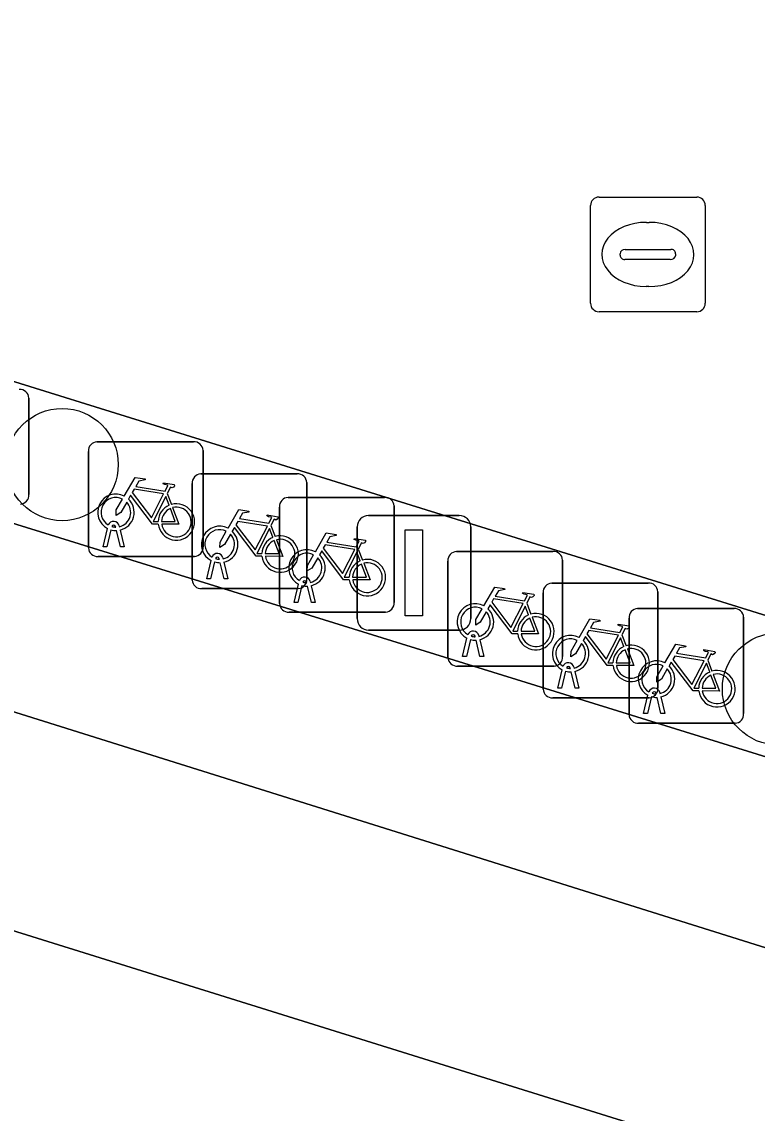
# Model space of a CAD drawing. Extents: x 160675 to 161153, y 383241 to 383714.
# Drawn here: x 161107.31 to 161113.72, y 383458.85 to 383468.36 of the extents above; entities that cross this region are included whole.
import ezdxf

# ---------------------------------------------------------------- set-up
doc = ezdxf.new("R2010")
doc.units = 0
for name, color, linetype in [('IMGEO_Boom', 7, 'Continuous'), ('IMGEO_Fietsenrek', 7, 'Continuous'), ('IMGEO_Fietspad_gesloten', 7, 'Continuous'), ('IMGEO_Kolk', 7, 'Continuous'), ('IMGEO_Lichtmast', 7, 'Continuous'), ('IMGEO_Rijbaan_lokaal_open', 7, 'Continuous'), ('IMGEO_Verkeerseiland_open', 7, 'Continuous'), ('IMGEO_Voetgangersgebied_open', 7, 'Continuous')]:
    doc.layers.add(name, color=color, linetype=linetype)

msp = doc.modelspace()

# ---------------------------------------------------------------- linework, layer by layer
at = {"layer": 'IMGEO_Boom'}
for centre in [(161107.664, 383464.501), (161113.907, 383462.545)]:
    msp.add_circle(centre, 0.4892, dxfattribs=at)
at = {"layer": 'IMGEO_Fietsenrek'}
for p, q in [((161107.3745, 383465.0811), (161107.3745, 383464.2402)), ((161107.3745, 383464.2402), (161107.3745, 383465.0811)), ((161107.9679, 383464.6995), (161108.8088, 383464.6995)), ((161108.8088, 383464.6995), (161107.9679, 383464.6995)), ((161107.8935, 383463.7749), (161107.8935, 383464.6158)), ((161107.8935, 383464.6158), (161107.8935, 383463.7749)), ((161108.8925, 383464.6251), (161108.8925, 383463.7842)), ((161108.8925, 383463.7842), (161108.8925, 383464.6251)), ((161108.8719, 383464.4195), (161109.7128, 383464.4195)), ((161109.7128, 383464.4195), (161108.8719, 383464.4195)), ((161108.7975, 383463.4949), (161108.7975, 383464.3358)), ((161108.7975, 383464.3358), (161108.7975, 383463.4949)), ((161109.7965, 383464.3451), (161109.7965, 383463.5042)), ((161109.7965, 383463.5042), (161109.7965, 383464.3451)), ((161108.5802, 383464.2492), (161108.6165, 383464.154)), ((161109.5585, 383463.2899), (161109.5585, 383464.1308)), ((161109.5585, 383464.1308), (161109.5585, 383463.2899)), ((161109.6329, 383464.2145), (161110.4738, 383464.2145)), ((161110.4738, 383464.2145), (161109.6329, 383464.2145)), ((161110.5575, 383464.1401), (161110.5575, 383463.2992)), ((161110.5575, 383463.2992), (161110.5575, 383464.1401)), ((161108.0205, 383463.7843), (161108.0588, 383463.9443)), ((161108.0892, 383463.9321), (161108.0539, 383463.7843)), ((161108.1309, 383463.9559), (161108.1299, 383463.9602)), ((161108.1616, 383463.9674), (161108.1634, 383463.9595)), ((161108.1704, 383463.9303), (161108.2054, 383463.7843)), ((161109.4842, 383463.9692), (161109.5205, 383463.874)), ((161108.172, 383463.7843), (161108.1381, 383463.926)), ((161108.0539, 383463.7843), (161108.0205, 383463.7843)), ((161108.2054, 383463.7843), (161108.172, 383463.7843)), ((161110.2452, 383463.7642), (161110.2815, 383463.669)), ((161111.1009, 383463.7435), (161111.9418, 383463.7435)), ((161111.9418, 383463.7435), (161111.1009, 383463.7435)), ((161108.8181, 383463.7005), (161107.9772, 383463.7005)), ((161107.9772, 383463.7005), (161108.8181, 383463.7005)), ((161108.9245, 383463.5043), (161108.9628, 383463.6643)), ((161108.9932, 383463.6521), (161108.9579, 383463.5043)), ((161109.0349, 383463.6759), (161109.0339, 383463.6802)), ((161109.076, 383463.5043), (161109.0421, 383463.646)), ((161109.0656, 383463.6874), (161109.0674, 383463.6795)), ((161109.0744, 383463.6503), (161109.1094, 383463.5043)), ((161111.0265, 383462.8189), (161111.0265, 383463.6598)), ((161111.0265, 383463.6598), (161111.0265, 383462.8189)), ((161112.0255, 383463.6691), (161112.0255, 383462.8282)), ((161112.0255, 383462.8282), (161112.0255, 383463.6691)), ((161108.9579, 383463.5043), (161108.9245, 383463.5043)), ((161109.1094, 383463.5043), (161109.076, 383463.5043)), ((161109.6855, 383463.2993), (161109.7238, 383463.4593)), ((161109.7959, 383463.4709), (161109.7949, 383463.4752)), ((161109.8266, 383463.4824), (161109.8284, 383463.4745)), ((161111.9309, 383463.4675), (161112.7718, 383463.4675)), ((161112.7718, 383463.4675), (161111.9309, 383463.4675)), ((161109.7221, 383463.4205), (161108.8812, 383463.4205)), ((161108.8812, 383463.4205), (161109.7221, 383463.4205)), ((161109.7542, 383463.4471), (161109.7189, 383463.2993)), ((161109.837, 383463.2993), (161109.8031, 383463.441)), ((161109.8354, 383463.4453), (161109.8704, 383463.2993)), ((161111.8565, 383462.5429), (161111.8565, 383463.3838)), ((161111.8565, 383463.3838), (161111.8565, 383462.5429)), ((161112.8555, 383463.3931), (161112.8555, 383462.5522)), ((161112.8555, 383462.5522), (161112.8555, 383463.3931)), ((161109.7189, 383463.2993), (161109.6855, 383463.2993)), ((161109.8704, 383463.2993), (161109.837, 383463.2993)), ((161111.7132, 383463.2932), (161111.7495, 383463.198)), ((161110.4831, 383463.2155), (161109.6422, 383463.2155)), ((161109.6422, 383463.2155), (161110.4831, 383463.2155)), ((161112.6789, 383463.2455), (161113.5198, 383463.2455)), ((161113.5198, 383463.2455), (161112.6789, 383463.2455)), ((161113.6035, 383463.1711), (161113.6035, 383462.3302)), ((161113.6035, 383462.3302), (161113.6035, 383463.1711)), ((161112.6045, 383462.3209), (161112.6045, 383463.1618)), ((161112.6045, 383463.1618), (161112.6045, 383462.3209)), ((161111.1535, 383462.8283), (161111.1918, 383462.9883)), ((161111.2639, 383462.9999), (161111.2629, 383463.0042)), ((161111.2946, 383463.0114), (161111.2964, 383463.0035)), ((161112.5432, 383463.0172), (161112.5795, 383462.922)), ((161111.2222, 383462.9761), (161111.1869, 383462.8283)), ((161111.305, 383462.8283), (161111.2711, 383462.97)), ((161111.3034, 383462.9743), (161111.3384, 383462.8283)), ((161111.1869, 383462.8283), (161111.1535, 383462.8283)), ((161111.3384, 383462.8283), (161111.305, 383462.8283)), ((161113.2912, 383462.7952), (161113.3275, 383462.7)), ((161111.9511, 383462.7445), (161111.1102, 383462.7445)), ((161111.1102, 383462.7445), (161111.9511, 383462.7445)), ((161111.9835, 383462.5523), (161112.0218, 383462.7123)), ((161112.0522, 383462.7001), (161112.0169, 383462.5523)), ((161112.0939, 383462.7239), (161112.0929, 383462.7282)), ((161112.135, 383462.5523), (161112.1011, 383462.694)), ((161112.1246, 383462.7354), (161112.1264, 383462.7275)), ((161112.1334, 383462.6983), (161112.1684, 383462.5523)), ((161112.0169, 383462.5523), (161111.9835, 383462.5523)), ((161112.1684, 383462.5523), (161112.135, 383462.5523)), ((161112.8419, 383462.5019), (161112.8409, 383462.5062)), ((161112.8726, 383462.5134), (161112.8744, 383462.5055)), ((161112.7811, 383462.4685), (161111.9402, 383462.4685)), ((161111.9402, 383462.4685), (161112.7811, 383462.4685)), ((161112.7315, 383462.3303), (161112.7698, 383462.4903)), ((161112.8002, 383462.4781), (161112.7649, 383462.3303)), ((161112.883, 383462.3303), (161112.8491, 383462.472)), ((161112.8814, 383462.4763), (161112.9164, 383462.3303)), ((161112.7649, 383462.3303), (161112.7315, 383462.3303)), ((161112.9164, 383462.3303), (161112.883, 383462.3303)), ((161113.5291, 383462.2465), (161112.6882, 383462.2465)), ((161112.6882, 383462.2465), (161113.5291, 383462.2465))]:
    msp.add_line(p, q, dxfattribs=at)
for points in [[(161108.2061, 383464.2262), (161108.3008, 383464.3897), (161108.387, 383464.3759), (161108.3887, 383464.3672), (161108.3326, 383464.3563), (161108.3064, 383464.311), (161108.5616, 383464.2702)], [(161108.5616, 383464.2702), (161108.5866, 383464.319), (161108.5815, 383464.323), (161108.5583, 383464.3267), (161108.5456, 383464.3342), (161108.5446, 383464.3373), (161108.5468, 383464.3419), (161108.6416, 383464.3268), (161108.6439, 383464.3165), (161108.6345, 383464.3041), (161108.6221, 383464.2977), (161108.6076, 383464.3039), (161108.5802, 383464.2492)], [(161108.5018, 383463.9815), (161108.4521, 383463.9816), (161108.2614, 383464.2333), (161108.2424, 383464.2005)], [(161108.5487, 383464.245), (161108.2919, 383464.286), (161108.2752, 383464.2572), (161108.4422, 383464.0369), (161108.5487, 383464.245)], [(161108.5967, 383464.147), (161108.5674, 383464.2238), (161108.458, 383464.0057), (161108.5007, 383464.0056)], [(161108.2268, 383464.1737), (161108.1752, 383464.0845), (161108.1353, 383464.0585), (161108.1365, 383464.106), (161108.191, 383464.2002)], [(161108.6272, 383464.1258), (161108.6822, 383463.9812), (161108.5321, 383463.9815)], [(161108.5307, 383464.0055), (161108.6506, 383464.0053), (161108.6074, 383464.1189)], [(161109.1101, 383463.9462), (161109.2048, 383464.1097), (161109.291, 383464.0959), (161109.2927, 383464.0872), (161109.2366, 383464.0763), (161109.2104, 383464.031), (161109.4656, 383463.9902)], [(161109.4656, 383463.9902), (161109.4906, 383464.039), (161109.4855, 383464.043), (161109.4623, 383464.0467), (161109.4496, 383464.0542), (161109.4486, 383464.0573), (161109.4508, 383464.0619), (161109.5456, 383464.0468), (161109.5479, 383464.0365), (161109.5385, 383464.0241), (161109.5261, 383464.0177), (161109.5116, 383464.0239), (161109.4842, 383463.9692)], [(161109.4058, 383463.7015), (161109.3561, 383463.7016), (161109.1654, 383463.9533), (161109.1464, 383463.9205)], [(161109.4527, 383463.965), (161109.1959, 383464.006), (161109.1792, 383463.9772), (161109.3462, 383463.7569), (161109.4527, 383463.965)], [(161109.5007, 383463.867), (161109.4714, 383463.9438), (161109.362, 383463.7257), (161109.4047, 383463.7256)], [(161109.1308, 383463.8937), (161109.0792, 383463.8045), (161109.0393, 383463.7785), (161109.0405, 383463.826), (161109.095, 383463.9202)], [(161109.4347, 383463.7255), (161109.5546, 383463.7253), (161109.5114, 383463.8389)], [(161109.5312, 383463.8458), (161109.5862, 383463.7012), (161109.4361, 383463.7015)], [(161109.8711, 383463.7412), (161109.9658, 383463.9047), (161110.052, 383463.8909), (161110.0537, 383463.8822), (161109.9976, 383463.8713), (161109.9714, 383463.826), (161110.2266, 383463.7852)], [(161110.2266, 383463.7852), (161110.2516, 383463.834), (161110.2465, 383463.838), (161110.2233, 383463.8417), (161110.2106, 383463.8492), (161110.2096, 383463.8523), (161110.2118, 383463.8569), (161110.3066, 383463.8418), (161110.3089, 383463.8315), (161110.2995, 383463.8191), (161110.2871, 383463.8127), (161110.2726, 383463.8189), (161110.2452, 383463.7642)], [(161110.1668, 383463.4965), (161110.1171, 383463.4966), (161109.9264, 383463.7483), (161109.9074, 383463.7155)], [(161110.2137, 383463.76), (161109.9569, 383463.801), (161109.9402, 383463.7722), (161110.1072, 383463.5519), (161110.2137, 383463.76)], [(161109.8918, 383463.6887), (161109.8402, 383463.5995), (161109.8003, 383463.5735), (161109.8015, 383463.621), (161109.856, 383463.7152)], [(161110.2617, 383463.662), (161110.2324, 383463.7388), (161110.123, 383463.5207), (161110.1657, 383463.5206)], [(161110.1957, 383463.5205), (161110.3156, 383463.5203), (161110.2724, 383463.6339)], [(161110.2922, 383463.6408), (161110.3472, 383463.4962), (161110.1971, 383463.4965)], [(161111.3391, 383463.2702), (161111.4338, 383463.4337), (161111.52, 383463.4199), (161111.5217, 383463.4112), (161111.4656, 383463.4003), (161111.4394, 383463.355), (161111.6946, 383463.3142)], [(161111.6946, 383463.3142), (161111.7196, 383463.363), (161111.7145, 383463.367), (161111.6913, 383463.3707), (161111.6786, 383463.3782), (161111.6776, 383463.3813), (161111.6798, 383463.3859), (161111.7746, 383463.3708), (161111.7769, 383463.3605), (161111.7675, 383463.3481), (161111.7551, 383463.3417), (161111.7406, 383463.3479), (161111.7132, 383463.2932)], [(161111.6348, 383463.0255), (161111.5851, 383463.0256), (161111.3944, 383463.2773), (161111.3754, 383463.2445)], [(161111.6817, 383463.289), (161111.4249, 383463.33), (161111.4082, 383463.3012), (161111.5752, 383463.0809), (161111.6817, 383463.289)], [(161111.7297, 383463.191), (161111.7004, 383463.2678), (161111.591, 383463.0497), (161111.6337, 383463.0496)], [(161111.3598, 383463.2177), (161111.3082, 383463.1285), (161111.2683, 383463.1025), (161111.2695, 383463.15), (161111.324, 383463.2442)], [(161111.7602, 383463.1698), (161111.8152, 383463.0252), (161111.6651, 383463.0255)], [(161111.6637, 383463.0495), (161111.7836, 383463.0493), (161111.7404, 383463.1629)], [(161112.1691, 383462.9942), (161112.2638, 383463.1577), (161112.35, 383463.1439), (161112.3517, 383463.1352), (161112.2956, 383463.1243), (161112.2694, 383463.079), (161112.5246, 383463.0382)], [(161112.5246, 383463.0382), (161112.5496, 383463.087), (161112.5445, 383463.091), (161112.5213, 383463.0947), (161112.5086, 383463.1022), (161112.5076, 383463.1053), (161112.5098, 383463.1099), (161112.6046, 383463.0948), (161112.6069, 383463.0845), (161112.5975, 383463.0721), (161112.5851, 383463.0657), (161112.5706, 383463.0719), (161112.5432, 383463.0172)], [(161112.4648, 383462.7495), (161112.4151, 383462.7496), (161112.2244, 383463.0013), (161112.2054, 383462.9685)], [(161112.5117, 383463.013), (161112.2549, 383463.054), (161112.2382, 383463.0252), (161112.4052, 383462.8049), (161112.5117, 383463.013)], [(161112.5597, 383462.915), (161112.5304, 383462.9918), (161112.421, 383462.7737), (161112.4637, 383462.7736)], [(161112.1898, 383462.9417), (161112.1382, 383462.8525), (161112.0983, 383462.8265), (161112.0995, 383462.874), (161112.154, 383462.9682)], [(161112.4937, 383462.7735), (161112.6136, 383462.7733), (161112.5704, 383462.8869)], [(161112.5902, 383462.8938), (161112.6452, 383462.7492), (161112.4951, 383462.7495)], [(161112.9171, 383462.7722), (161113.0118, 383462.9357), (161113.098, 383462.9219), (161113.0997, 383462.9132), (161113.0436, 383462.9023), (161113.0174, 383462.857), (161113.2726, 383462.8162)], [(161113.2726, 383462.8162), (161113.2976, 383462.865), (161113.2925, 383462.869), (161113.2693, 383462.8727), (161113.2566, 383462.8802), (161113.2556, 383462.8833), (161113.2578, 383462.8879), (161113.3526, 383462.8728), (161113.3549, 383462.8625), (161113.3455, 383462.8501), (161113.3331, 383462.8437), (161113.3186, 383462.8499), (161113.2912, 383462.7952)], [(161113.2597, 383462.791), (161113.0029, 383462.832), (161112.9862, 383462.8032), (161113.1532, 383462.5829), (161113.2597, 383462.791)], [(161112.9378, 383462.7197), (161112.8862, 383462.6305), (161112.8463, 383462.6045), (161112.8475, 383462.652), (161112.902, 383462.7462)], [(161113.2128, 383462.5275), (161113.1631, 383462.5276), (161112.9724, 383462.7793), (161112.9534, 383462.7465)], [(161113.3077, 383462.693), (161113.2784, 383462.7698), (161113.169, 383462.5517), (161113.2117, 383462.5516)], [(161113.2417, 383462.5515), (161113.3616, 383462.5513), (161113.3184, 383462.6649)], [(161113.3382, 383462.6718), (161113.3932, 383462.5272), (161113.2431, 383462.5275)]]:
    msp.add_lwpolyline(points, dxfattribs=at)
for centre, radius, start, end in [((161107.2966, 383465.0778), 0.0779, 2.4484, 94.28452), ((161107.2966, 383465.0778), 0.0779, 2.4484, 94.28452), ((161107.9712, 383464.6216), 0.0779, 92.4484, 184.28452), ((161107.9712, 383464.6216), 0.0779, 92.4484, 184.28452), ((161108.8146, 383464.6218), 0.0779, 2.4484, 94.28452), ((161108.8146, 383464.6218), 0.0779, 2.4484, 94.28452), ((161108.8752, 383464.3416), 0.0779, 92.4484, 184.28452), ((161108.8752, 383464.3416), 0.0779, 92.4484, 184.28452), ((161109.7186, 383464.3418), 0.0779, 2.4484, 94.28452), ((161109.7186, 383464.3418), 0.0779, 2.4484, 94.28452), ((161107.2968, 383464.2344), 0.0779, 272.4484, 4.28452), ((161107.2968, 383464.2344), 0.0779, 272.4484, 4.28452), ((161108.1331, 383464.0849), 0.159, 62.67661, 242.13685), ((161110.4796, 383464.1368), 0.0779, 2.4484, 94.28452), ((161110.4796, 383464.1368), 0.0779, 2.4484, 94.28452), ((161108.1331, 383464.0849), 0.129, 63.31916, 238.90302), ((161108.1331, 383464.0849), 0.129, 283.60429, 43.43025), ((161108.1331, 383464.0849), 0.159, 283.5766, 46.60424), ((161108.6597, 383464.0009), 0.159, 113.3408, 178.32165), ((161108.6597, 383464.0009), 0.159, 187.0065, 105.77075), ((161108.6597, 383464.0009), 0.129, 188.67146, 104.58832), ((161109.6362, 383464.1366), 0.0779, 92.4484, 184.28452), ((161109.6362, 383464.1366), 0.0779, 92.4484, 184.28452), ((161108.6597, 383464.0009), 0.129, 113.92302, 177.95563), ((161108.1129, 383463.9563), 0.0499, 12.8025, 158.69338), ((161108.1331, 383464.0849), 0.159, 253.99666, 271.78671), ((161108.1129, 383463.9563), 0.0174, 12.8025, 163.45023), ((161108.1331, 383464.0849), 0.129, 253.41502, 269.02044), ((161109.0371, 383463.8049), 0.159, 62.67661, 242.13685), ((161109.0371, 383463.8049), 0.129, 63.31916, 238.90302), ((161109.0371, 383463.8049), 0.129, 283.60429, 43.43025), ((161109.0371, 383463.8049), 0.159, 283.5766, 46.60424), ((161109.5637, 383463.7209), 0.159, 113.3408, 178.32165), ((161109.5637, 383463.7209), 0.159, 187.0065, 105.77075), ((161109.5637, 383463.7209), 0.129, 113.92302, 177.95563), ((161109.5637, 383463.7209), 0.129, 188.67146, 104.58832), ((161107.9714, 383463.7782), 0.0779, 182.4484, 274.28452), ((161107.9714, 383463.7782), 0.0779, 182.4484, 274.28452), ((161108.8148, 383463.7784), 0.0779, 272.4484, 4.28452), ((161108.8148, 383463.7784), 0.0779, 272.4484, 4.28452), ((161109.7981, 383463.5999), 0.159, 62.67661, 242.13685), ((161111.1042, 383463.6656), 0.0779, 92.4484, 184.28452), ((161111.1042, 383463.6656), 0.0779, 92.4484, 184.28452), ((161111.9476, 383463.6658), 0.0779, 2.4484, 94.28452), ((161111.9476, 383463.6658), 0.0779, 2.4484, 94.28452), ((161109.0169, 383463.6763), 0.0499, 12.8025, 158.69338), ((161109.0371, 383463.8049), 0.159, 253.99666, 271.78671), ((161109.0169, 383463.6763), 0.0174, 12.8025, 163.45023), ((161109.0371, 383463.8049), 0.129, 253.41502, 269.02044), ((161109.7981, 383463.5999), 0.129, 63.31916, 238.90302), ((161109.7981, 383463.5999), 0.129, 283.60429, 43.43025), ((161109.7981, 383463.5999), 0.159, 283.5766, 46.60424), ((161110.3247, 383463.5159), 0.159, 113.3408, 178.32165), ((161110.3247, 383463.5159), 0.159, 187.0065, 105.77075), ((161110.3247, 383463.5159), 0.129, 188.67146, 104.58832), ((161110.3247, 383463.5159), 0.129, 113.92302, 177.95563), ((161108.8754, 383463.4982), 0.0779, 182.4484, 274.28452), ((161108.8754, 383463.4982), 0.0779, 182.4484, 274.28452), ((161109.7188, 383463.4984), 0.0779, 272.4484, 4.28452), ((161109.7188, 383463.4984), 0.0779, 272.4484, 4.28452), ((161109.7779, 383463.4713), 0.0499, 12.8025, 158.69338), ((161109.7779, 383463.4713), 0.0174, 12.8025, 163.45023), ((161109.7981, 383463.5999), 0.129, 253.41502, 269.02044), ((161111.9342, 383463.3896), 0.0779, 92.4484, 184.28452), ((161111.9342, 383463.3896), 0.0779, 92.4484, 184.28452), ((161112.7776, 383463.3898), 0.0779, 2.4484, 94.28452), ((161112.7776, 383463.3898), 0.0779, 2.4484, 94.28452), ((161109.7981, 383463.5999), 0.159, 253.99666, 271.78671), ((161109.6364, 383463.2932), 0.0779, 182.4484, 274.28452), ((161109.6364, 383463.2932), 0.0779, 182.4484, 274.28452), ((161110.4798, 383463.2934), 0.0779, 272.4484, 4.28452), ((161110.4798, 383463.2934), 0.0779, 272.4484, 4.28452), ((161111.2661, 383463.1289), 0.159, 62.67661, 242.13685), ((161111.2661, 383463.1289), 0.129, 63.31916, 238.90302), ((161111.2661, 383463.1289), 0.129, 283.60429, 43.43025), ((161111.2661, 383463.1289), 0.159, 283.5766, 46.60424), ((161111.7927, 383463.0449), 0.159, 113.3408, 178.32165), ((161111.7927, 383463.0449), 0.159, 187.0065, 105.77075), ((161111.7927, 383463.0449), 0.129, 188.67146, 104.58832), ((161112.6822, 383463.1676), 0.0779, 92.4484, 184.28452), ((161112.6822, 383463.1676), 0.0779, 92.4484, 184.28452), ((161113.5256, 383463.1678), 0.0779, 2.4484, 94.28452), ((161113.5256, 383463.1678), 0.0779, 2.4484, 94.28452), ((161111.7927, 383463.0449), 0.129, 113.92302, 177.95563), ((161111.2459, 383463.0003), 0.0499, 12.8025, 158.69338), ((161111.2459, 383463.0003), 0.0174, 12.8025, 163.45023), ((161111.2661, 383463.1289), 0.129, 253.41502, 269.02044), ((161112.0961, 383462.8529), 0.159, 62.67661, 242.13685), ((161112.0961, 383462.8529), 0.129, 63.31916, 238.90302), ((161111.2661, 383463.1289), 0.159, 253.99666, 271.78671), ((161112.0961, 383462.8529), 0.129, 283.60429, 43.43025), ((161112.0961, 383462.8529), 0.159, 283.5766, 46.60424), ((161112.6227, 383462.7689), 0.159, 113.3408, 178.32165), ((161112.6227, 383462.7689), 0.159, 187.0065, 105.77075), ((161112.6227, 383462.7689), 0.129, 113.92302, 177.95563), ((161112.6227, 383462.7689), 0.129, 188.67146, 104.58832), ((161111.1044, 383462.8222), 0.0779, 182.4484, 274.28452), ((161111.1044, 383462.8222), 0.0779, 182.4484, 274.28452), ((161111.9478, 383462.8224), 0.0779, 272.4484, 4.28452), ((161111.9478, 383462.8224), 0.0779, 272.4484, 4.28452), ((161112.8441, 383462.6309), 0.159, 62.67661, 242.13685), ((161112.0759, 383462.7243), 0.0499, 12.8025, 158.69338), ((161112.0961, 383462.8529), 0.159, 253.99666, 271.78671), ((161112.0759, 383462.7243), 0.0174, 12.8025, 163.45023), ((161112.0961, 383462.8529), 0.129, 253.41502, 269.02044), ((161112.8441, 383462.6309), 0.129, 63.31916, 238.90302), ((161112.8441, 383462.6309), 0.129, 283.60429, 43.43025), ((161112.8441, 383462.6309), 0.159, 283.5766, 46.60424), ((161113.3707, 383462.5469), 0.159, 113.3408, 178.32165), ((161113.3707, 383462.5469), 0.159, 187.0065, 105.77075), ((161113.3707, 383462.5469), 0.129, 113.92302, 177.95563), ((161113.3707, 383462.5469), 0.129, 188.67146, 104.58832), ((161111.9344, 383462.5462), 0.0779, 182.4484, 274.28452), ((161111.9344, 383462.5462), 0.0779, 182.4484, 274.28452), ((161112.8239, 383462.5023), 0.0499, 12.8025, 158.69338), ((161112.7778, 383462.5464), 0.0779, 272.4484, 4.28452), ((161112.7778, 383462.5464), 0.0779, 272.4484, 4.28452), ((161112.8239, 383462.5023), 0.0174, 12.8025, 163.45023), ((161112.8441, 383462.6309), 0.129, 253.41502, 269.02044), ((161112.8441, 383462.6309), 0.159, 253.99666, 271.78671), ((161112.6824, 383462.3242), 0.0779, 182.4484, 274.28452), ((161112.6824, 383462.3242), 0.0779, 182.4484, 274.28452), ((161113.5258, 383462.3244), 0.0779, 272.4484, 4.28452), ((161113.5258, 383462.3244), 0.0779, 272.4484, 4.28452)]:
    msp.add_arc(centre, radius, start, end, dxfattribs=at)
at = {"layer": 'IMGEO_Fietspad_gesloten'}
msp.add_lwpolyline([(161117.721, 383459.056), (161117.222, 383459.213), (161077.255, 383471.761), (161076.702, 383470.014), (161089.617, 383465.938), (161116.681, 383457.491), (161117.138, 383457.349)], dxfattribs=at)
at = {"layer": 'IMGEO_Kolk'}
for p, q in [((161112.3429, 383466.8335), (161113.1951, 383466.8335)), ((161112.2685, 383465.9069), (161112.2685, 383466.7591)), ((161113.2695, 383466.7591), (161113.2695, 383465.9069)), ((161112.7565, 383466.6127), (161112.7815, 383466.6127)), ((161112.5269, 383466.3269), (161112.5269, 383466.3391)), ((161112.57, 383466.3763), (161112.9679, 383466.3763)), ((161113.011, 383466.3391), (161113.011, 383466.3269)), ((161112.9645, 383466.2897), (161112.5666, 383466.2897)), ((161112.7785, 383466.0533), (161112.7536, 383466.0533)), ((161113.1951, 383465.8325), (161112.3429, 383465.8325))]:
    msp.add_line(p, q, dxfattribs=at)
for points in [[(161112.3429, 383466.8335), (161113.1951, 383466.8335)], [(161112.2685, 383465.9069), (161112.2685, 383466.7591)], [(161113.2695, 383466.7591), (161113.2695, 383465.9069)], [(161113.1951, 383465.8325), (161112.3429, 383465.8325)]]:
    msp.add_lwpolyline(points, dxfattribs=at)
for centre, radius, start, end in [((161112.345, 383466.757), 0.0765, 91.55205, 178.44795), ((161112.345, 383466.757), 0.0765, 91.55205, 178.44795), ((161113.193, 383466.757), 0.0765, 1.55205, 88.44795), ((161113.193, 383466.757), 0.0765, 1.55205, 88.44795), ((161112.5671, 383466.3361), 0.0403, 85.87752, 175.75265), ((161112.5636, 383466.3262), 0.0366, 178.93798, 274.71019), ((161112.9684, 383466.3325), 0.043, 264.86636, 352.45326), ((161112.9724, 383466.3379), 0.0386, 1.73085, 96.63898), ((161112.345, 383465.909), 0.0765, 181.55205, 268.44795), ((161112.345, 383465.909), 0.0765, 181.55205, 268.44795), ((161113.193, 383465.909), 0.0765, 271.55205, 358.44795), ((161113.193, 383465.909), 0.0765, 271.55205, 358.44795)]:
    msp.add_arc(centre, radius, start, end, dxfattribs=at)
for centre, major_axis, ratio, start_param, end_param in [((161112.755, 383466.333), (-0.3872, 0.002), 0.722429, 4.712389, 7.853982), ((161112.78, 383466.333), (-0.3901, 0.002), 0.717154, 1.570796, 4.712389)]:
    msp.add_ellipse(centre, major_axis=major_axis, ratio=ratio, start_param=start_param, end_param=end_param, dxfattribs=at)
at = {"layer": 'IMGEO_Lichtmast'}
for p, q in [((161110.3351, 383464.0575), (161111.1249, 383464.0575)), ((161111.1249, 383464.0575), (161110.3351, 383464.0575)), ((161110.2351, 383463.1585), (161110.2351, 383463.9575)), ((161110.2351, 383463.9575), (161110.2351, 383463.1585)), ((161111.2249, 383463.9575), (161111.2249, 383463.1585)), ((161111.2249, 383463.1585), (161111.2249, 383463.9575)), ((161111.1249, 383463.0585), (161110.3351, 383463.0585)), ((161110.3351, 383463.0585), (161111.1249, 383463.0585))]:
    msp.add_line(p, q, dxfattribs=at)
msp.add_lwpolyline([(161110.655, 383463.933), (161110.805, 383463.933), (161110.805, 383463.183), (161110.655, 383463.183), (161110.655, 383463.933)], dxfattribs=at)
for centre, start, end in [((161110.3351, 383463.9575), 90, 180), ((161110.3351, 383463.9575), 90, 180), ((161111.1249, 383463.9575), 0, 90), ((161111.1249, 383463.9575), 360, 90), ((161110.3351, 383463.1585), 180, 270), ((161110.3351, 383463.1585), 180, 270), ((161111.1249, 383463.1585), 270, 0), ((161111.1249, 383463.1585), 270, 0)]:
    msp.add_arc(centre, 0.1, start, end, dxfattribs=at)
at = {"layer": 'IMGEO_Rijbaan_lokaal_open'}
msp.add_lwpolyline([(161066.803, 383474.038), (161066.557, 383473.216), (161076.702, 383470.014), (161077.255, 383471.761), (161117.222, 383459.213), (161117.721, 383459.056)], dxfattribs=at)
msp.add_lwpolyline([(161117.701, 383460.741), (161097.124, 383467.127), (161097.464, 383468.269), (161118.043, 383461.862)], close=True, dxfattribs=at)
at = {"layer": 'IMGEO_Verkeerseiland_open'}
msp.add_lwpolyline([(161117.701, 383460.741), (161118.043, 383461.862), (161097.464, 383468.269), (161097.124, 383467.127)], close=True, dxfattribs=at)
at = {"layer": 'IMGEO_Voetgangersgebied_open'}
msp.add_lwpolyline([(161117.138, 383457.349), (161116.681, 383457.491), (161089.617, 383465.938)], dxfattribs=at)

doc.saveas('drawing.dxf')
